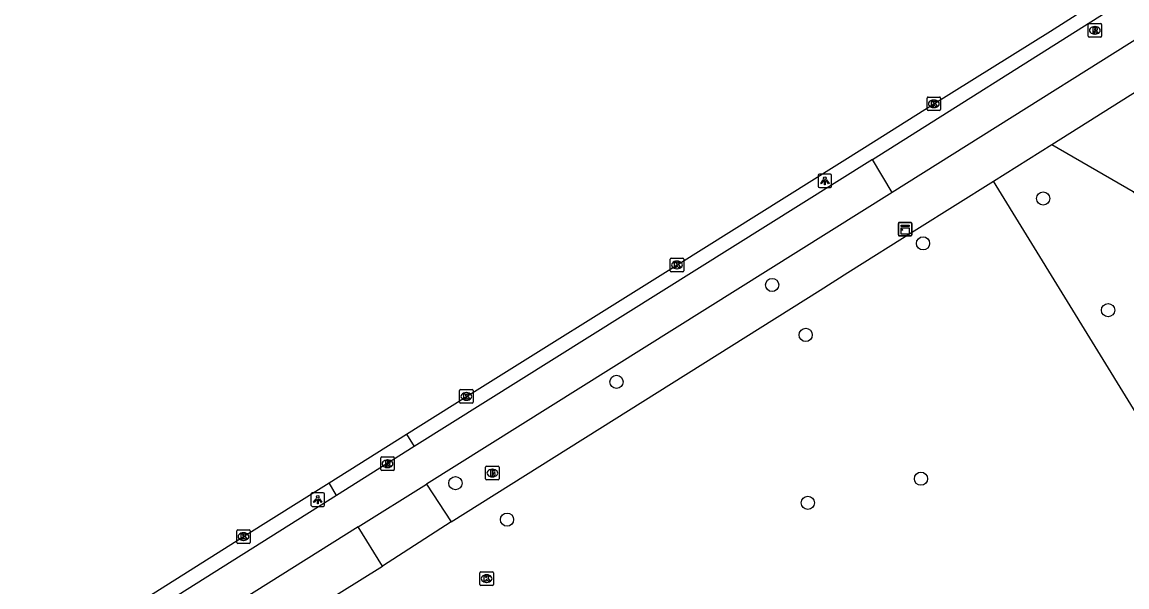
# Model space of a CAD drawing. Extents: x 159353 to 160616, y 385893 to 387321.
# Drawn here: x 159828.8 to 159910.6, y 387159 to 387200.8 of the extents above; entities that cross this region are included whole.
import ezdxf

# ---------------------------------------------------------------- set-up
doc = ezdxf.new("R2010")
doc.units = 0
for name, color, linetype in [('IMGEO_Boom', 7, 'Continuous'), ('IMGEO_Brandkraan', 7, 'Continuous'), ('IMGEO_Fietspad_gesloten', 7, 'Continuous'), ('IMGEO_Fietspad_open', 7, 'Continuous'), ('IMGEO_Groenvoorziening', 7, 'Continuous'), ('IMGEO_Kast', 7, 'Continuous'), ('IMGEO_Kolk', 7, 'Continuous'), ('IMGEO_Lichtpunt', 7, 'Continuous'), ('IMGEO_Rijbaan_lokaal_gesloten', 7, 'Continuous'), ('IMGEO_Rioolput', 7, 'Continuous'), ('IMGEO_Voetpad_open', 7, 'Continuous')]:
    doc.layers.add(name, color=color, linetype=linetype)

msp = doc.modelspace()

# ---------------------------------------------------------------- linework, layer by layer
at = {"layer": 'IMGEO_Boom'}
for centre in [(159904.376, 387187.739), (159895.482, 387184.416), (159884.309, 387181.339), (159909.182, 387179.476), (159886.796, 387177.639), (159872.791, 387174.162), (159895.33, 387166.999), (159860.866, 387166.667), (159886.95, 387165.212), (159864.688, 387163.968)]:
    msp.add_circle(centre, 0.489, dxfattribs=at)
at = {"layer": 'IMGEO_Brandkraan'}
for p, q in [((159863.103, 387166.991), (159863.103, 387167.843)), ((159863.178, 387167.917), (159864.03, 387167.917)), ((159863.591, 387167.697), (159863.616, 387167.697)), ((159864.104, 387167.843), (159864.104, 387166.991)), ((159864.03, 387166.917), (159863.178, 387166.917)), ((159863.614, 387167.137), (159863.589, 387167.137))]:
    msp.add_line(p, q, dxfattribs=at)
for points in [[(159863.103, 387166.991), (159863.103, 387167.843)], [(159863.178, 387167.917), (159864.03, 387167.917)], [(159863.451, 387167.617), (159863.451, 387167.217), (159863.664, 387167.217)], [(159863.682, 387167.617), (159863.451, 387167.617)], [(159863.63, 387167.536), (159863.576, 387167.536), (159863.576, 387167.46)], [(159864.104, 387167.843), (159864.104, 387166.991)], [(159864.03, 387166.917), (159863.178, 387166.917)], [(159863.576, 387167.46), (159863.629, 387167.46)], [(159863.638, 387167.384), (159863.576, 387167.384), (159863.576, 387167.303)], [(159863.576, 387167.303), (159863.638, 387167.303)]]:
    msp.add_lwpolyline(points, dxfattribs=at)
for centre, radius, start, end in [((159863.18, 387167.841), 0.0765, 91.55205, 178.44795), ((159863.18, 387167.841), 0.0765, 91.55205, 178.44795), ((159863.631, 387167.498), 0.0379, 267.82845, 90.93552), ((159863.686, 387167.472), 0.145, 59.4692, 91.53667), ((159863.711, 387167.519), 0.0922, 285.51372, 58.15012), ((159864.028, 387167.841), 0.0765, 1.55205, 88.44795), ((159864.028, 387167.841), 0.0765, 1.55205, 88.44795), ((159863.18, 387166.993), 0.0765, 181.55205, 268.44795), ((159863.18, 387166.993), 0.0765, 181.55205, 268.44795), ((159863.639, 387167.343), 0.0404, 269.87594, 90.50774), ((159863.67, 387167.468), 0.251, 268.66757, 293.53466), ((159863.716, 387167.327), 0.105, 301.31148, 78.98903), ((159864.028, 387166.993), 0.0765, 271.55205, 358.44795), ((159864.028, 387166.993), 0.0765, 271.55205, 358.44795)]:
    msp.add_arc(centre, radius, start, end, dxfattribs=at)
for centre, major_axis, ratio, start_param, end_param in [((159863.59, 387167.417), (-0.387, 0.002), 0.722429, 4.712389, 7.853982), ((159863.615, 387167.417), (-0.39, 0.002), 0.717154, 1.570796, 4.712389)]:
    msp.add_ellipse(centre, major_axis=major_axis, ratio=ratio, start_param=start_param, end_param=end_param, dxfattribs=at)
at = {"layer": 'IMGEO_Fietspad_gesloten'}
for points in [[(159891.743, 387190.614), (159857.812, 387169.391)], [(159893.193, 387188.191), (159891.743, 387190.614)], [(159893.193, 387188.191), (159858.735, 387166.589)], [(159857.812, 387169.391), (159852.073, 387165.753)], [(159853.667, 387163.427), (159858.735, 387166.589)], [(159852.073, 387165.753), (159838.141, 387157)], [(159853.667, 387163.427), (159834.626, 387151.467), (159819.155, 387141.758), (159809.613, 387135.77), (159747.125, 387096.481), (159747.335, 387096.101), (159746.414, 387095.485), (159746.167, 387095.891), (159712.129, 387074.462), (159677.819, 387052.824)]]:
    msp.add_lwpolyline(points, dxfattribs=at)
at = {"layer": 'IMGEO_Fietspad_open'}
for points in [[(159918.587, 387204.152), (159893.193, 387188.191)], [(159891.743, 387190.614), (159909.049, 387201.528)]]:
    msp.add_lwpolyline(points, dxfattribs=at)
at = {"layer": 'IMGEO_Groenvoorziening'}
for points in [[(159905.026, 387191.744), (159911.04, 387188.259), (159917.026, 387179.943), (159923.163, 387163.748)], [(159866.356, 387126.157), (159918.593, 387159.929), (159900.692, 387189.024)]]:
    msp.add_lwpolyline(points, dxfattribs=at)
at = {"layer": 'IMGEO_Kast'}
for p, q in [((159893.659, 387185.037), (159893.659, 387185.878)), ((159893.659, 387185.878), (159893.659, 387185.037)), ((159893.734, 387185.962), (159894.575, 387185.962)), ((159894.575, 387185.962), (159893.734, 387185.962)), ((159894.659, 387185.887), (159894.659, 387185.046)), ((159894.659, 387185.046), (159894.659, 387185.887)), ((159894.584, 387184.962), (159893.743, 387184.962)), ((159893.743, 387184.962), (159894.584, 387184.962))]:
    msp.add_line(p, q, dxfattribs=at)
for points in [[(159893.854, 387185.752), (159894.454, 387185.752), (159894.454, 387185.667), (159893.854, 387185.667), (159893.854, 387185.752)], [(159893.854, 387185.577), (159894.454, 387185.577), (159894.454, 387185.088), (159893.854, 387185.088), (159893.854, 387185.577)]]:
    msp.add_lwpolyline(points, dxfattribs=at)
msp.add_circle((159893.938, 387185.426), 0.0377, dxfattribs=at)
for centre, start, end in [((159893.737, 387185.884), 92.4484, 184.28452), ((159893.737, 387185.884), 92.4484, 184.28452), ((159894.581, 387185.884), 2.4484, 94.28452), ((159894.581, 387185.884), 2.4484, 94.28452), ((159893.737, 387185.04), 182.4484, 274.28452), ((159893.737, 387185.04), 182.4484, 274.28452), ((159894.581, 387185.04), 272.4484, 4.28452), ((159894.581, 387185.04), 272.4484, 4.28452)]:
    msp.add_arc(centre, 0.0779, start, end, dxfattribs=at)
at = {"layer": 'IMGEO_Kolk'}
for p, q in [((159895.783, 387194.322), (159895.783, 387195.174)), ((159895.858, 387195.248), (159896.71, 387195.248)), ((159896.294, 387194.468), (159896.269, 387194.468)), ((159896.271, 387195.028), (159896.296, 387195.028)), ((159896.784, 387195.174), (159896.784, 387194.322)), ((159896.71, 387194.248), (159895.858, 387194.248)), ((159876.772, 387182.394), (159876.772, 387183.246)), ((159876.847, 387183.32), (159877.699, 387183.32)), ((159877.26, 387183.1), (159877.285, 387183.1)), ((159877.773, 387183.246), (159877.773, 387182.394)), ((159877.699, 387182.32), (159876.847, 387182.32)), ((159877.283, 387182.54), (159877.258, 387182.54)), ((159861.178, 387172.664), (159861.178, 387173.516)), ((159861.253, 387173.59), (159862.105, 387173.59)), ((159861.666, 387173.37), (159861.691, 387173.37)), ((159862.179, 387173.516), (159862.179, 387172.664)), ((159862.105, 387172.59), (159861.253, 387172.59)), ((159861.689, 387172.81), (159861.664, 387172.81)), ((159844.68, 387162.285), (159844.68, 387163.137)), ((159844.755, 387163.211), (159845.607, 387163.211)), ((159845.168, 387162.991), (159845.193, 387162.991)), ((159845.681, 387163.137), (159845.681, 387162.285)), ((159845.607, 387162.211), (159844.755, 387162.211)), ((159845.191, 387162.431), (159845.166, 387162.431)), ((159862.673, 387159.175), (159862.673, 387160.027)), ((159862.748, 387160.101), (159863.6, 387160.101)), ((159863.184, 387159.321), (159863.159, 387159.321)), ((159863.161, 387159.881), (159863.186, 387159.881)), ((159863.674, 387160.027), (159863.674, 387159.175)), ((159863.6, 387159.101), (159862.748, 387159.101))]:
    msp.add_line(p, q, dxfattribs=at)
for points in [[(159895.783, 387194.322), (159895.783, 387195.174)], [(159895.858, 387195.248), (159896.71, 387195.248)], [(159896.104, 387194.948), (159896.227, 387194.948), (159896.227, 387194.797), (159896.357, 387194.948), (159896.521, 387194.948), (159896.375, 387194.797), (159896.528, 387194.548), (159896.376, 387194.548), (159896.291, 387194.712), (159896.227, 387194.645), (159896.227, 387194.548), (159896.104, 387194.548), (159896.104, 387194.948)], [(159896.784, 387195.174), (159896.784, 387194.322)], [(159896.71, 387194.248), (159895.858, 387194.248)], [(159876.772, 387182.394), (159876.772, 387183.246)], [(159876.847, 387183.32), (159877.699, 387183.32)], [(159877.093, 387183.02), (159877.216, 387183.02), (159877.216, 387182.869), (159877.346, 387183.02), (159877.51, 387183.02), (159877.364, 387182.869), (159877.517, 387182.62), (159877.365, 387182.62), (159877.28, 387182.784), (159877.216, 387182.717), (159877.216, 387182.62), (159877.093, 387182.62), (159877.093, 387183.02)], [(159877.773, 387183.246), (159877.773, 387182.394)], [(159877.699, 387182.32), (159876.847, 387182.32)], [(159861.178, 387172.664), (159861.178, 387173.516)], [(159861.253, 387173.59), (159862.105, 387173.59)], [(159861.499, 387173.29), (159861.622, 387173.29), (159861.622, 387173.139), (159861.752, 387173.29), (159861.916, 387173.29), (159861.77, 387173.139), (159861.923, 387172.89), (159861.771, 387172.89), (159861.686, 387173.054), (159861.622, 387172.987), (159861.622, 387172.89), (159861.499, 387172.89), (159861.499, 387173.29)], [(159862.179, 387173.516), (159862.179, 387172.664)], [(159862.105, 387172.59), (159861.253, 387172.59)], [(159844.68, 387162.285), (159844.68, 387163.137)], [(159844.755, 387163.211), (159845.607, 387163.211)], [(159845.001, 387162.911), (159845.124, 387162.911), (159845.124, 387162.76), (159845.254, 387162.911), (159845.418, 387162.911), (159845.272, 387162.76), (159845.425, 387162.511), (159845.273, 387162.511), (159845.188, 387162.675), (159845.124, 387162.608), (159845.124, 387162.511), (159845.001, 387162.511), (159845.001, 387162.911)], [(159845.681, 387163.137), (159845.681, 387162.285)], [(159845.607, 387162.211), (159844.755, 387162.211)], [(159862.673, 387159.175), (159862.673, 387160.027)], [(159862.748, 387160.101), (159863.6, 387160.101)], [(159862.994, 387159.801), (159863.117, 387159.801), (159863.117, 387159.65), (159863.247, 387159.801), (159863.411, 387159.801), (159863.265, 387159.65), (159863.418, 387159.401), (159863.266, 387159.401), (159863.181, 387159.565), (159863.117, 387159.498), (159863.117, 387159.401), (159862.994, 387159.401), (159862.994, 387159.801)], [(159863.674, 387160.027), (159863.674, 387159.175)], [(159863.6, 387159.101), (159862.748, 387159.101)]]:
    msp.add_lwpolyline(points, dxfattribs=at)
for centre, start, end in [((159895.86, 387195.172), 91.55205, 178.44795), ((159895.86, 387195.172), 91.55205, 178.44795), ((159896.708, 387195.172), 1.55205, 88.44795), ((159896.708, 387195.172), 1.55205, 88.44795), ((159895.86, 387194.324), 181.55205, 268.44795), ((159895.86, 387194.324), 181.55205, 268.44795), ((159896.708, 387194.324), 271.55205, 358.44795), ((159896.708, 387194.324), 271.55205, 358.44795), ((159876.849, 387183.244), 91.55205, 178.44795), ((159876.849, 387183.244), 91.55205, 178.44795), ((159877.697, 387183.244), 1.55205, 88.44795), ((159877.697, 387183.244), 1.55205, 88.44795), ((159876.849, 387182.396), 181.55205, 268.44795), ((159876.849, 387182.396), 181.55205, 268.44795), ((159877.697, 387182.396), 271.55205, 358.44795), ((159877.697, 387182.396), 271.55205, 358.44795), ((159861.255, 387173.514), 91.55205, 178.44795), ((159861.255, 387173.514), 91.55205, 178.44795), ((159862.103, 387173.514), 1.55205, 88.44795), ((159862.103, 387173.514), 1.55205, 88.44795), ((159861.255, 387172.666), 181.55205, 268.44795), ((159861.255, 387172.666), 181.55205, 268.44795), ((159862.103, 387172.666), 271.55205, 358.44795), ((159862.103, 387172.666), 271.55205, 358.44795), ((159844.757, 387163.135), 91.55205, 178.44795), ((159844.757, 387163.135), 91.55205, 178.44795), ((159845.605, 387163.135), 1.55205, 88.44795), ((159845.605, 387163.135), 1.55205, 88.44795), ((159844.757, 387162.287), 181.55205, 268.44795), ((159844.757, 387162.287), 181.55205, 268.44795), ((159845.605, 387162.287), 271.55205, 358.44795), ((159845.605, 387162.287), 271.55205, 358.44795), ((159862.75, 387160.025), 91.55205, 178.44795), ((159862.75, 387160.025), 91.55205, 178.44795), ((159863.598, 387160.025), 1.55205, 88.44795), ((159863.598, 387160.025), 1.55205, 88.44795), ((159862.75, 387159.177), 181.55205, 268.44795), ((159862.75, 387159.177), 181.55205, 268.44795), ((159863.598, 387159.177), 271.55205, 358.44795), ((159863.598, 387159.177), 271.55205, 358.44795)]:
    msp.add_arc(centre, 0.0765, start, end, dxfattribs=at)
for centre, major_axis, ratio, start_param, end_param in [((159896.27, 387194.748), (-0.387, 0.002), 0.722429, 4.712389, 7.853982), ((159896.295, 387194.748), (-0.39, 0.002), 0.717154, 1.570796, 4.712389), ((159877.259, 387182.82), (-0.387, 0.002), 0.722429, 4.712389, 7.853982), ((159877.284, 387182.82), (-0.39, 0.002), 0.717154, 1.570796, 4.712389), ((159861.665, 387173.09), (-0.387, 0.002), 0.722429, 4.712389, 7.853982), ((159861.69, 387173.09), (-0.39, 0.002), 0.717154, 1.570796, 4.712389), ((159845.167, 387162.711), (-0.387, 0.002), 0.722429, 4.712389, 7.853982), ((159845.192, 387162.711), (-0.39, 0.002), 0.717154, 1.570796, 4.712389), ((159863.16, 387159.601), (-0.387, 0.002), 0.722429, 4.712389, 7.853982), ((159863.185, 387159.601), (-0.39, 0.002), 0.717154, 1.570796, 4.712389)]:
    msp.add_ellipse(centre, major_axis=major_axis, ratio=ratio, start_param=start_param, end_param=end_param, dxfattribs=at)
at = {"layer": 'IMGEO_Lichtpunt'}
for p, q in [((159887.721, 387189.451), (159887.721, 387188.644)), ((159887.721, 387189.451), (159887.721, 387188.644)), ((159888.623, 387189.546), (159887.815, 387189.546)), ((159888.623, 387189.546), (159887.815, 387189.546)), ((159888.717, 387188.644), (159888.717, 387189.451)), ((159888.717, 387188.644), (159888.717, 387189.451)), ((159887.815, 387188.55), (159888.623, 387188.55)), ((159887.815, 387188.55), (159888.623, 387188.55)), ((159850.173, 387165.852), (159850.173, 387165.045)), ((159850.173, 387165.852), (159850.173, 387165.045)), ((159851.075, 387165.947), (159850.267, 387165.947)), ((159851.075, 387165.947), (159850.267, 387165.947)), ((159851.169, 387165.045), (159851.169, 387165.852)), ((159851.169, 387165.045), (159851.169, 387165.852)), ((159850.267, 387164.951), (159851.075, 387164.951)), ((159850.267, 387164.951), (159851.075, 387164.951))]:
    msp.add_line(p, q, dxfattribs=at)
for points in [[(159888.095, 387189.115), (159888.134, 387189.087), (159887.946, 387188.825), (159887.908, 387188.852), (159888.095, 387189.115)], [(159888.197, 387189.067), (159888.244, 387189.067), (159888.244, 387188.745), (159888.197, 387188.745), (159888.197, 387189.067)], [(159888.307, 387189.087), (159888.345, 387189.114), (159888.532, 387188.852), (159888.493, 387188.824), (159888.307, 387189.087)], [(159850.547, 387165.516), (159850.586, 387165.488), (159850.398, 387165.226), (159850.36, 387165.253), (159850.547, 387165.516)], [(159850.649, 387165.468), (159850.696, 387165.468), (159850.696, 387165.146), (159850.649, 387165.146), (159850.649, 387165.468)], [(159850.759, 387165.488), (159850.797, 387165.515), (159850.984, 387165.253), (159850.945, 387165.225), (159850.759, 387165.488)]]:
    msp.add_lwpolyline(points, dxfattribs=at)
for centre in [(159888.22, 387189.249), (159850.672, 387165.65)]:
    msp.add_circle(centre, 0.0994, dxfattribs=at)
for centre, start, end in [((159887.815, 387189.451), 90, 180), ((159887.815, 387189.451), 90, 180), ((159888.623, 387189.451), 0, 90), ((159888.623, 387189.451), 0, 90), ((159887.815, 387188.644), 180, 270), ((159887.815, 387188.644), 180, 270), ((159888.623, 387188.644), 270, 0), ((159888.623, 387188.644), 270, 360), ((159850.267, 387165.852), 90, 180), ((159850.267, 387165.852), 90, 180), ((159851.075, 387165.852), 0, 90), ((159851.075, 387165.852), 0, 90), ((159850.267, 387165.045), 180, 270), ((159850.267, 387165.045), 180, 270), ((159851.075, 387165.045), 270, 0), ((159851.075, 387165.045), 270, 360)]:
    msp.add_arc(centre, 0.0946, start, end, dxfattribs=at)
at = {"layer": 'IMGEO_Rijbaan_lokaal_gesloten'}
for points in [[(159857.247, 387170.304), (159861.678, 387173.091), (159877.397, 387182.897), (159891.15, 387191.52), (159896.284, 387194.749), (159904.916, 387200.115), (159908.53, 387202.416)], [(159851.51, 387166.695), (159857.247, 387170.304)], [(159837.558, 387157.911), (159845.181, 387162.713), (159851.51, 387166.695)]]:
    msp.add_lwpolyline(points, dxfattribs=at)
at = {"layer": 'IMGEO_Rioolput'}
for p, q in [((159907.705, 387199.758), (159907.705, 387200.61)), ((159907.78, 387200.684), (159908.632, 387200.684)), ((159908.193, 387200.464), (159908.218, 387200.464)), ((159908.706, 387200.61), (159908.706, 387199.758)), ((159908.632, 387199.684), (159907.78, 387199.684)), ((159908.216, 387199.904), (159908.191, 387199.904)), ((159855.341, 387167.682), (159855.341, 387168.534)), ((159855.416, 387168.608), (159856.268, 387168.608)), ((159855.829, 387168.388), (159855.854, 387168.388)), ((159856.342, 387168.534), (159856.342, 387167.682)), ((159856.268, 387167.608), (159855.416, 387167.608)), ((159855.852, 387167.828), (159855.827, 387167.828))]:
    msp.add_line(p, q, dxfattribs=at)
for points in [[(159907.705, 387199.758), (159907.705, 387200.61)], [(159907.78, 387200.684), (159908.632, 387200.684)], [(159908.294, 387200.382), (159908.042, 387200.384), (159908.042, 387199.984)], [(159908.22, 387200.303), (159908.166, 387200.303), (159908.166, 387200.222)], [(159908.166, 387200.222), (159908.218, 387200.222)], [(159908.706, 387200.61), (159908.706, 387199.758)], [(159908.632, 387199.684), (159907.78, 387199.684)], [(159908.042, 387199.984), (159908.166, 387199.984), (159908.166, 387200.146), (159908.177, 387200.146)], [(159908.224, 387200.117), (159908.295, 387199.984), (159908.435, 387199.984), (159908.37, 387200.11)], [(159855.341, 387167.682), (159855.341, 387168.534)], [(159855.416, 387168.608), (159856.268, 387168.608)], [(159855.93, 387168.306), (159855.678, 387168.308), (159855.678, 387167.908)], [(159856.342, 387168.534), (159856.342, 387167.682)], [(159856.268, 387167.608), (159855.416, 387167.608)], [(159855.678, 387167.908), (159855.802, 387167.908), (159855.802, 387168.07), (159855.813, 387168.07)], [(159855.856, 387168.227), (159855.802, 387168.227), (159855.802, 387168.146)], [(159855.802, 387168.146), (159855.854, 387168.146)], [(159855.86, 387168.041), (159855.931, 387167.908), (159856.071, 387167.908), (159856.006, 387168.034)]]:
    msp.add_lwpolyline(points, dxfattribs=at)
for centre, radius, start, end in [((159907.782, 387200.608), 0.0765, 91.55205, 178.44795), ((159907.782, 387200.608), 0.0765, 91.55205, 178.44795), ((159908.202, 387200.411), 0.19, 274.7715, 282.96867), ((159908.226, 387200.207), 0.0964, 77.00612, 93.18647), ((159908.24, 387200.264), 0.0378, 276.66336, 79.67722), ((159908.293, 387200.272), 0.109, 350.36119, 89.41601), ((159908.291, 387200.272), 0.112, 277.58423, 350.98172), ((159908.63, 387200.608), 0.0765, 1.55205, 88.44795), ((159908.63, 387200.608), 0.0765, 1.55205, 88.44795), ((159907.782, 387199.76), 0.0765, 181.55205, 268.44795), ((159907.782, 387199.76), 0.0765, 181.55205, 268.44795), ((159908.176, 387200.093), 0.0533, 26.02933, 88.69889), ((159908.275, 387200.057), 0.108, 29.51342, 73.79051), ((159908.63, 387199.76), 0.0765, 271.55205, 358.44795), ((159908.63, 387199.76), 0.0765, 271.55205, 358.44795), ((159855.418, 387168.532), 0.0765, 91.55205, 178.44795), ((159855.418, 387168.532), 0.0765, 91.55205, 178.44795), ((159855.929, 387168.196), 0.109, 350.36119, 89.41601), ((159856.266, 387168.532), 0.0765, 1.55205, 88.44795), ((159856.266, 387168.532), 0.0765, 1.55205, 88.44795), ((159855.418, 387167.684), 0.0765, 181.55205, 268.44795), ((159855.418, 387167.684), 0.0765, 181.55205, 268.44795), ((159855.812, 387168.017), 0.0533, 26.02933, 88.69889), ((159855.838, 387168.335), 0.19, 274.7715, 282.96867), ((159855.862, 387168.131), 0.0964, 77.00612, 93.18647), ((159855.876, 387168.188), 0.0378, 276.66336, 79.67722), ((159855.927, 387168.196), 0.112, 277.58423, 350.98172), ((159855.911, 387167.981), 0.108, 29.51342, 73.79051), ((159856.266, 387167.684), 0.0765, 271.55205, 358.44795), ((159856.266, 387167.684), 0.0765, 271.55205, 358.44795)]:
    msp.add_arc(centre, radius, start, end, dxfattribs=at)
for centre, major_axis, ratio, start_param, end_param in [((159908.192, 387200.184), (-0.387, 0.002), 0.722429, 4.712389, 7.853982), ((159908.217, 387200.184), (-0.39, 0.002), 0.717154, 1.570796, 4.712389), ((159855.828, 387168.108), (-0.387, 0.002), 0.722429, 4.712389, 7.853982), ((159855.853, 387168.108), (-0.39, 0.002), 0.717154, 1.570796, 4.712389)]:
    msp.add_ellipse(centre, major_axis=major_axis, ratio=ratio, start_param=start_param, end_param=end_param, dxfattribs=at)
at = {"layer": 'IMGEO_Voetpad_open'}
for points in [[(159905.026, 387191.744), (159911.48, 387195.794)], [(159900.692, 387189.024), (159905.026, 387191.744)], [(159860.558, 387163.808), (159887.857, 387180.964), (159889.909, 387182.253), (159895.03, 387185.471), (159900.692, 387189.024)], [(159857.247, 387170.304), (159857.812, 387169.391)], [(159852.073, 387165.753), (159851.51, 387166.695)], [(159858.735, 387166.589), (159860.558, 387163.808)], [(159855.462, 387160.531), (159853.667, 387163.427)], [(159860.558, 387163.808), (159855.462, 387160.531)], [(159847.739, 387155.709), (159855.462, 387160.531)]]:
    msp.add_lwpolyline(points, dxfattribs=at)

doc.saveas('drawing.dxf')
